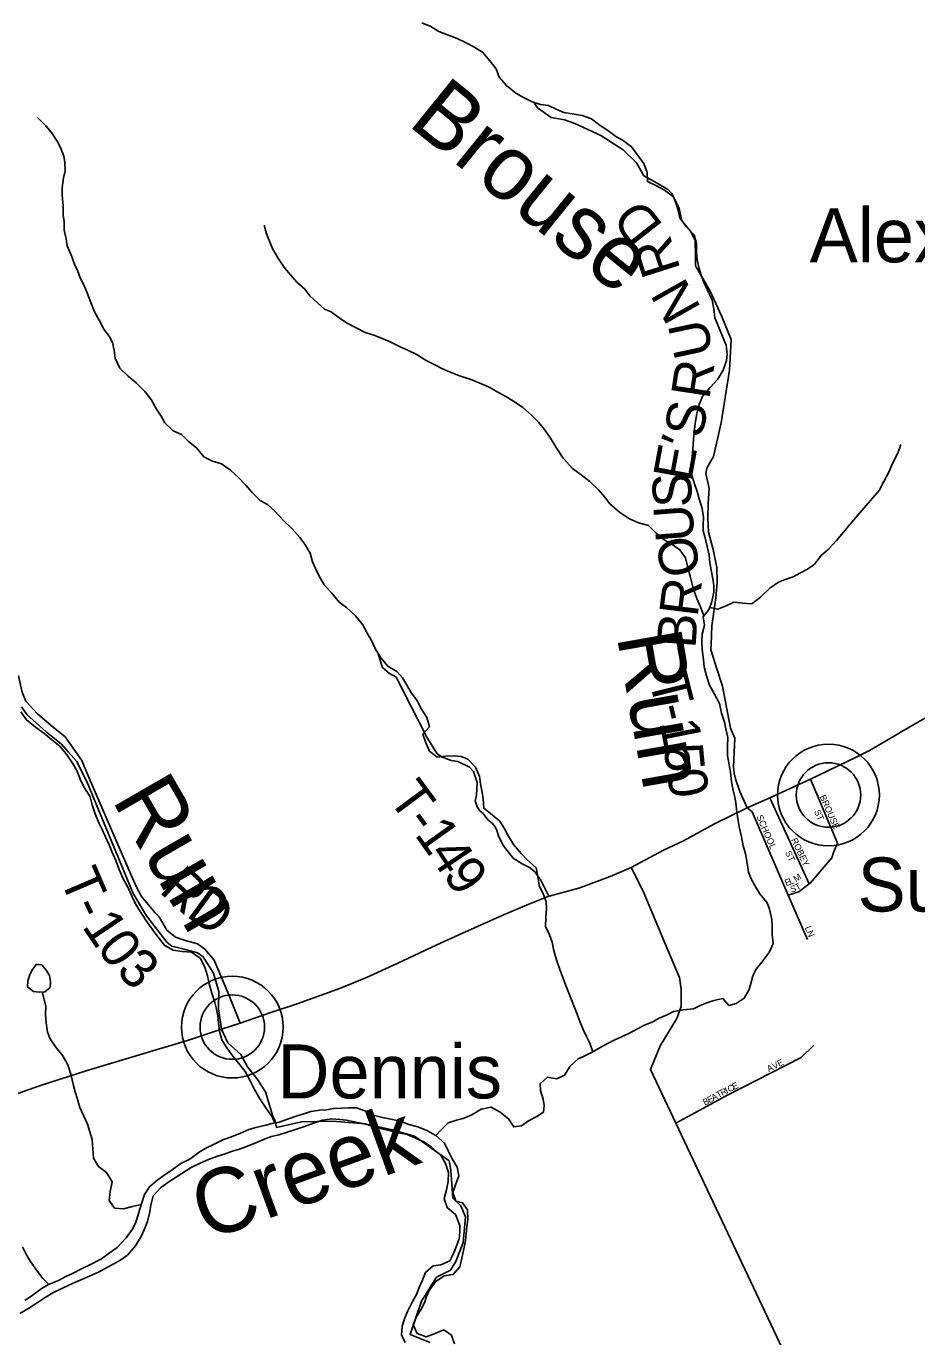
# Model space of a CAD drawing. Extents: x 1624196 to 2029251, y 146837 to 440034.
# Drawn here: x 1802184 to 1809066, y 255615 to 265741 of the extents above; entities that cross this region are included whole.
import ezdxf

# ---------------------------------------------------------------- set-up
doc = ezdxf.new("R2010")
doc.units = 0
for name, color, linetype in [('GM_X_Major_River', 7, 'Continuous'), ('GM_X_Major_River_Text', 7, 'Continuous'), ('GM_X_Minor_Lake', 7, 'Continuous'), ('GM_X_Minor_River', 7, 'Continuous'), ('GM_X_Minor_River_Text', 7, 'Continuous'), ('GM_X_Township', 7, 'Continuous'), ('GM_X_Township_Road', 7, 'Continuous'), ('GM_X_Township_Road_Text', 7, 'Continuous'), ('GM_X_Township_Subdivision', 7, 'Continuous'), ('GM_X_Township_Subdivision_Text', 7, 'Continuous'), ('GM_X_Unincorporated', 7, 'Continuous'), ('GM_X_Unincorporated_Location', 7, 'Continuous'), ('GM_X_Unincorporated_Text', 7, 'Continuous'), ('GM_X_US_Route', 7, 'Continuous')]:
    doc.layers.add(name, color=color, linetype=linetype)

msp = doc.modelspace()

# ---------------------------------------------------------------- linework, layer by layer
at = {"layer": 'GM_X_Major_River'}
for points in [[(1804383, 257355), (1804331, 257337), (1804277, 257322), (1804211, 257298), (1804139, 257274), (1804085, 257263), (1804035, 257251), (1803958, 257231), (1803904, 257216), (1803834, 257186), (1803764, 257158), (1803704, 257137), (1803637, 257103), (1803573, 257073), (1803521, 257041), (1803448, 256988), (1803380, 256954), (1803312, 256904), (1803241, 256857), (1803191, 256821), (1803137, 256775), (1803098, 256715), (1803076, 256643), (1803053, 256569), (1803031, 256499), (1803002, 256445), (1802956, 256381), (1802887, 256305), (1802817, 256256), (1802767, 256218), (1802682, 256174), (1802612, 256140), (1802542, 256105), (1802490, 256081), (1802435, 256051), (1802357, 256020), (1802307, 255992), (1802230, 255934), (1802174, 255895)], [(1803779, 257050), (1803833, 257064), (1803895, 257087), (1803976, 257121), (1804030, 257145), (1804080, 257162), (1804136, 257176), (1804194, 257194), (1804266, 257217), (1804335, 257241), (1804405, 257267), (1804475, 257290), (1804547, 257298), (1804607, 257295), (1804659, 257289), (1804719, 257277), (1804783, 257264), (1804835, 257250), (1804913, 257227), (1804987, 257209), (1805061, 257192), (1805129, 257178), (1805198, 257147), (1805256, 257121), (1805316, 257080), (1805390, 257013), (1805425, 256955), (1805447, 256885), (1805446, 256814), (1805432, 256750), (1805413, 256682), (1805437, 256614), (1805502, 256561), (1805536, 256475), (1805536, 256423), (1805529, 256372), (1805513, 256322), (1805492, 256268), (1805458, 256202), (1805388, 256171), (1805328, 256163), (1805269, 256113), (1805245, 256047), (1805222, 255995), (1805200, 255943), (1805170, 255887), (1805133, 255817), (1805109, 255763), (1805090, 255697), (1805084, 255631), (1805113, 255571)], [(1805493, 255562), (1805472, 255627), (1805412, 255669), (1805344, 255641), (1805274, 255616), (1805206, 255640), (1805174, 255707), (1805201, 255771), (1805235, 255823), (1805262, 255877), (1805278, 255927), (1805302, 255979), (1805351, 256043), (1805415, 256086), (1805485, 256096), (1805534, 256156), (1805550, 256224), (1805567, 256296), (1805579, 256360), (1805585, 256412), (1805590, 256466), (1805598, 256521), (1805595, 256595), (1805557, 256649), (1805505, 256664), (1805482, 256730), (1805502, 256790), (1805527, 256858), (1805515, 256926), (1805475, 256989), (1805448, 257047), (1805418, 257110), (1805351, 257170), (1805279, 257209), (1805211, 257237), (1805141, 257256), (1805073, 257282), (1805015, 257293), (1804937, 257309), (1804876, 257326), (1804800, 257362), (1804738, 257385), (1804672, 257385), (1804622, 257381), (1804560, 257378), (1804508, 257370), (1804454, 257367), (1804383, 257355)], [(1802135, 255794), (1802196, 255832), (1802278, 255884), (1802332, 255918), (1802391, 255955), (1802459, 255989), (1802519, 256017), (1802583, 256046), (1802656, 256076), (1802748, 256116), (1802812, 256153), (1802862, 256179), (1802915, 256211), (1802967, 256247), (1803030, 256318), (1803076, 256394), (1803101, 256454), (1803121, 256506), (1803141, 256580), (1803148, 256631), (1803166, 256705), (1803223, 256767), (1803279, 256808), (1803331, 256842), (1803386, 256878), (1803460, 256924), (1803528, 256957), (1803592, 256985), (1803663, 257010), (1803713, 257026), (1803779, 257050)]]:
    msp.add_lwpolyline(points, dxfattribs=at)
at = {"layer": 'GM_X_Minor_Lake'}
for points in [[(1802279, 258491), (1802261, 258492), (1802229, 258446), (1802209, 258406), (1802198, 258362), (1802194, 258318), (1802240, 258284), (1802284, 258279), (1802328, 258281)], [(1802328, 258281), (1802370, 258315), (1802372, 258361), (1802365, 258407), (1802339, 258449), (1802305, 258490), (1802279, 258491)]]:
    msp.add_lwpolyline(points, dxfattribs=at)
at = {"layer": 'GM_X_Minor_River'}
for points in [[(1807447, 261721), (1807430, 261787), (1807416, 261841), (1807416, 261892), (1807419, 261944), (1807409, 262014), (1807384, 262089), (1807370, 262145), (1807350, 262197), (1807329, 262273), (1807325, 262346), (1807330, 262416), (1807336, 262472), (1807341, 262548), (1807345, 262601), (1807353, 262671), (1807366, 262745), (1807384, 262817), (1807413, 262885), (1807469, 262949), (1807530, 263013), (1807570, 263083), (1807595, 263157), (1807601, 263207), (1807594, 263277), (1807566, 263344), (1807538, 263408), (1807507, 263487), (1807499, 263557), (1807486, 263623), (1807446, 263706), (1807419, 263768), (1807401, 263818), (1807381, 263877), (1807368, 263937), (1807364, 263989), (1807363, 264061), (1807345, 264130), (1807285, 264194), (1807236, 264261), (1807222, 264317), (1807206, 264369), (1807187, 264422), (1807117, 264474), (1807055, 264507), (1806985, 264541), (1806984, 264610), (1806958, 264680), (1806863, 264809), (1806797, 264858), (1806741, 264890), (1806678, 264935), (1806620, 264973), (1806552, 265026), (1806480, 265050), (1806404, 265063), (1806338, 265075), (1806286, 265098), (1806221, 265128), (1806158, 265135), (1806095, 265157), (1806027, 265190), (1805967, 265224), (1805897, 265283), (1805840, 265347), (1805816, 265412), (1805766, 265474), (1805711, 265541), (1805639, 265585), (1805579, 265616), (1805515, 265646), (1805439, 265673), (1805373, 265699), (1805312, 265738), (1805242, 265768)], [(1802748, 263470), (1802713, 263535), (1802683, 263607), (1802656, 263680), (1802630, 263744), (1802602, 263798), (1802581, 263853), (1802557, 263903), (1802535, 263967), (1802502, 264044), (1802492, 264098), (1802479, 264166), (1802477, 264231), (1802471, 264281), (1802470, 264353), (1802462, 264435), (1802461, 264492), (1802473, 264570), (1802486, 264624), (1802484, 264688), (1802474, 264738), (1802449, 264803), (1802423, 264853), (1802380, 264919), (1802336, 264970), (1802272, 265035)], [(1807422, 261185), (1807396, 261254), (1807367, 261320), (1807341, 261390), (1807327, 261441), (1807314, 261493), (1807294, 261569), (1807278, 261634), (1807235, 261696), (1807167, 261743), (1807115, 261773), (1807052, 261824), (1806992, 261884), (1806916, 261903), (1806846, 261935), (1806770, 261986), (1806695, 262051), (1806657, 262101), (1806607, 262158), (1806540, 262222), (1806472, 262275), (1806406, 262325), (1806335, 262404), (1806279, 262485), (1806236, 262559), (1806190, 262624), (1806144, 262682), (1806089, 262735), (1806023, 262795), (1805957, 262838), (1805903, 262872), (1805834, 262911), (1805758, 262954), (1805690, 262984), (1805616, 263013), (1805540, 263037), (1805456, 263070), (1805402, 263094), (1805347, 263123), (1805275, 263157), (1805197, 263206), (1805145, 263232), (1805073, 263265), (1804997, 263302), (1804929, 263330), (1804870, 263353), (1804804, 263375), (1804660, 263448), (1804602, 263487), (1804540, 263533), (1804489, 263554), (1804437, 263602), (1804375, 263659), (1804337, 263709), (1804274, 263766), (1804226, 263820), (1804184, 263871), (1804135, 263943), (1804091, 264018), (1804066, 264072), (1804040, 264136), (1804022, 264205)], [(1806563, 257817), (1806539, 257883), (1806515, 257936), (1806488, 257990), (1806462, 258052), (1806442, 258107), (1806421, 258159), (1806399, 258219), (1806376, 258278), (1806354, 258330), (1806330, 258390), (1806307, 258453), (1806287, 258511), (1806271, 258561), (1806260, 258611), (1806248, 258664), (1806228, 258720), (1806197, 258786), (1806201, 258855), (1806204, 258925), (1806202, 258977), (1806182, 259033), (1806149, 259102), (1806137, 259172), (1806124, 259238), (1806056, 259299), (1806010, 259350), (1805949, 259420), (1805903, 259495), (1805879, 259545), (1805844, 259598), (1805772, 259658), (1805720, 259699), (1805715, 259771), (1805707, 259823), (1805696, 259887), (1805688, 259944), (1805656, 260016), (1805597, 260077), (1805545, 260099), (1805495, 260105), (1805425, 260102), (1805359, 260094), (1805301, 260141), (1805273, 260205), (1805250, 260270), (1805300, 260329), (1805281, 260400), (1805239, 260464), (1805203, 260533), (1805162, 260587), (1805122, 260654), (1805092, 260706), (1805049, 260756), (1804979, 260797), (1804925, 260862), (1804882, 260934), (1804850, 261001), (1804820, 261051), (1804785, 261117), (1804729, 261186), (1804660, 261251), (1804604, 261291), (1804546, 261360), (1804487, 261426), (1804447, 261491), (1804419, 261551), (1804398, 261603), (1804378, 261670), (1804338, 261740), (1804299, 261791), (1804239, 261857), (1804174, 261920), (1804104, 261997), (1804048, 262045), (1803992, 262076), (1803927, 262142), (1803881, 262195), (1803825, 262253), (1803762, 262310), (1803694, 262360), (1803624, 262381), (1803558, 262414), (1803503, 262480), (1803437, 262535), (1803385, 262587), (1803319, 262616), (1803256, 262676), (1803228, 262729), (1803190, 262783), (1803149, 262856), (1803101, 262918), (1803035, 262985), (1802972, 263037), (1802908, 263098), (1802873, 263176), (1802863, 263239), (1802851, 263297), (1802826, 263347), (1802784, 263400), (1802748, 263470)], [(1807467, 261250), (1807530, 261237), (1807594, 261262), (1807653, 261290), (1807721, 261282), (1807791, 261279), (1807859, 261329), (1807930, 261399), (1807998, 261446), (1808048, 261466), (1808112, 261486), (1808163, 261514), (1808221, 261545), (1808275, 261585), (1808330, 261655), (1808382, 261697), (1808446, 261767), (1808501, 261831), (1808551, 261893), (1808610, 261964), (1808660, 262020), (1808725, 262094), (1808775, 262154), (1808812, 262222), (1808850, 262296), (1808879, 262362), (1808919, 262442), (1808942, 262510)], [(1805350, 257170), (1805386, 257208), (1805444, 257268), (1805510, 257288), (1805562, 257303), (1805627, 257329), (1805699, 257375), (1805777, 257390), (1805847, 257350), (1805911, 257299), (1805952, 257237), (1806012, 257246), (1806065, 257284), (1806131, 257316), (1806181, 257352), (1806188, 257402), (1806180, 257452), (1806158, 257518), (1806155, 257570), (1806213, 257620), (1806285, 257608), (1806345, 257636), (1806388, 257706), (1806450, 257763), (1806500, 257787), (1806557, 257813), (1806607, 257843), (1806677, 257880), (1806733, 257910), (1806784, 257934), (1806836, 257956), (1806908, 257995), (1806968, 258025), (1807021, 258047), (1807075, 258077), (1807137, 258102), (1807187, 258128), (1807261, 258142), (1807342, 258149), (1807392, 258175), (1807444, 258195), (1807498, 258214), (1807568, 258230), (1807614, 258176), (1807670, 258189), (1807732, 258231), (1807771, 258299), (1807787, 258355), (1807800, 258405), (1807826, 258455), (1807879, 258523), (1807929, 258589), (1807957, 258653), (1807950, 258723), (1807948, 258784), (1807945, 258840), (1807929, 258918), (1807910, 258968), (1807854, 259037), (1807814, 259103), (1807787, 259154), (1807767, 259206), (1807759, 259260), (1807744, 259347), (1807726, 259409), (1807711, 259477), (1807695, 259556), (1807684, 259618), (1807674, 259688), (1807668, 259743), (1807657, 259795), (1807645, 259849), (1807635, 259903), (1807626, 259978), (1807616, 260034), (1807603, 260106), (1807603, 260177), (1807606, 260245), (1807590, 260313), (1807580, 260363), (1807557, 260434), (1807541, 260508), (1807504, 260581), (1807464, 260649), (1807441, 260721), (1807423, 260792), (1807417, 260848), (1807408, 260926), (1807406, 260993), (1807409, 261045), (1807427, 261113), (1807416, 261177), (1807462, 261237), (1807482, 261297), (1807497, 261367), (1807497, 261419), (1807490, 261472), (1807480, 261526), (1807468, 261596), (1807461, 261653), (1807447, 261721)], [(1804106, 257267), (1804087, 257309), (1804035, 257385), (1803990, 257454), (1803948, 257526), (1803915, 257593), (1803877, 257665), (1803774, 257794), (1803736, 257849), (1803695, 257909), (1803677, 257977), (1803671, 258040), (1803664, 258096), (1803654, 258146), (1803642, 258198), (1803619, 258269), (1803599, 258341), (1803586, 258405), (1803566, 258470), (1803529, 258540), (1803461, 258587), (1803389, 258591), (1803319, 258602), (1803255, 258638), (1803205, 258703), (1803166, 258753), (1803114, 258826), (1803080, 258878), (1803033, 258951), (1803001, 259019), (1802970, 259088), (1802930, 259158), (1802903, 259225), (1802877, 259295), (1802845, 259365), (1802826, 259416), (1802794, 259482), (1802771, 259535), (1802745, 259587), (1802717, 259655), (1802694, 259724), (1802678, 259786), (1802635, 259856), (1802607, 259911), (1802575, 259991), (1802542, 260048), (1802502, 260110), (1802446, 260175), (1802383, 260227), (1802321, 260278), (1802255, 260324), (1802186, 260381), (1802144, 260444)], [(1803074, 256638), (1803007, 256621), (1802935, 256605), (1802867, 256608), (1802826, 256668), (1802832, 256738), (1802849, 256813), (1802805, 256885), (1802743, 256932), (1802704, 256996), (1802698, 257068), (1802693, 257139), (1802675, 257199), (1802659, 257257), (1802628, 257324), (1802600, 257386), (1802581, 257452), (1802563, 257507), (1802549, 257557), (1802528, 257645), (1802506, 257716), (1802467, 257786), (1802413, 257853), (1802369, 257917), (1802348, 257968), (1802338, 258040), (1802333, 258106), (1802335, 258169), (1802309, 258280)], [(1802359, 256020), (1802311, 256069), (1802260, 256138), (1802224, 256188), (1802192, 256239), (1802155, 256311)]]:
    msp.add_lwpolyline(points, dxfattribs=at)
at = {"layer": 'GM_X_Township'}
for points in [[(1802149, 260482), (1802189, 260422), (1802338, 260288), (1802458, 260193), (1802512, 260133), (1802574, 260063), (1802654, 259906), (1802786, 259581), (1803012, 259039), (1803113, 258868), (1803271, 258663), (1803310, 258632), (1803384, 258615), (1803507, 258583), (1803552, 258551), (1803632, 258425), (1803672, 258283), (1803670, 258152), (1803693, 257991), (1803743, 257886), (1803844, 257797), (1803895, 257702), (1803966, 257611), (1804033, 257508), (1804090, 257319), (1804107, 257283), (1804119, 257232), (1804313, 257275), (1804551, 257282), (1804803, 257260), (1805003, 257218), (1805184, 257165), (1805452, 256976), (1805466, 256903), (1805482, 256686), (1805543, 256628), (1805578, 256541), (1805560, 256343), (1805505, 256197), (1805462, 256130), (1805356, 256075), (1805238, 255890), (1805151, 255632), (1805305, 255570)], [(1805305, 255570), (1805151, 255632), (1805238, 255890), (1805356, 256075), (1805462, 256130), (1805505, 256197), (1805560, 256343), (1805578, 256541), (1805543, 256628), (1805482, 256686), (1805466, 256903), (1805452, 256976), (1805184, 257165), (1805003, 257218), (1804803, 257260), (1804551, 257282), (1804313, 257275), (1804119, 257232), (1804107, 257283), (1804090, 257319), (1804033, 257508), (1803966, 257611), (1803895, 257702), (1803844, 257797), (1803743, 257886), (1803693, 257991), (1803670, 258152), (1803672, 258283), (1803632, 258425), (1803552, 258551), (1803507, 258583), (1803384, 258615), (1803310, 258632), (1803271, 258663), (1803113, 258868), (1803012, 259039), (1802786, 259581), (1802654, 259906), (1802574, 260063), (1802512, 260133), (1802458, 260193), (1802338, 260288), (1802189, 260422), (1802149, 260482)]]:
    msp.add_lwpolyline(points, dxfattribs=at)
at = {"layer": 'GM_X_Township_Road'}
for points in [[(1807755, 259701), (1807699, 259829), (1807666, 259927), (1807655, 259970), (1807650, 260018), (1807655, 260131), (1807660, 260241), (1807628, 260318), (1807564, 260641), (1807520, 260777), (1807476, 260923), (1807478, 260967), (1807483, 261109), (1807513, 261325), (1807525, 261444), (1807521, 261560), (1807494, 261698), (1807458, 261833), (1807452, 261939), (1807453, 262053), (1807463, 262170), (1807437, 262284), (1807444, 262326), (1807495, 262417), (1807554, 262677), (1807618, 263083), (1807632, 263321), (1807558, 263502), (1807471, 263693), (1807357, 263889), (1807357, 263975), (1807353, 264085), (1807318, 264157), (1807252, 264236), (1807231, 264333), (1807174, 264448), (1807142, 264480), (1807059, 264528), (1806956, 264586), (1806900, 264685), (1806798, 264786), (1806624, 264896), (1806424, 264989), (1806344, 265017), (1806241, 265035), (1806136, 265109), (1806109, 265149)], [(1806224, 259019), (1806162, 259142), (1806117, 259206), (1806080, 259239), (1806016, 259270), (1805948, 259313), (1805872, 259409), (1805837, 259477), (1805821, 259528), (1805809, 259556), (1805785, 259584), (1805752, 259610), (1805716, 259657), (1805690, 259680), (1805669, 259711), (1805654, 259756), (1805663, 259800), (1805670, 259898), (1805640, 259984), (1805611, 260017), (1805521, 260060), (1805468, 260069), (1805394, 260095), (1805361, 260120), (1805281, 260247), (1805044, 260711), (1804992, 260740), (1804937, 260785), (1804903, 260888)], [(1803837, 258038), (1803751, 258256), (1803636, 258524), (1803566, 258611), (1803507, 258650), (1803462, 258663), (1803404, 258679), (1803337, 258702), (1803270, 258757), (1803212, 258859), (1803182, 258891), (1803076, 259017), (1803034, 259094), (1802885, 259437), (1802663, 259950), (1802613, 260069), (1802485, 260251), (1802393, 260324), (1802271, 260428), (1802182, 260527), (1802153, 260595), (1802140, 260649), (1802125, 260725)], [(1807205, 257265), (1807009, 257680), (1807084, 257862), (1807212, 258074), (1807246, 258166), (1807246, 258302), (1807234, 258392), (1807151, 258584), (1807057, 258805), (1806951, 259057), (1806858, 259240)], [(1805287, 251721), (1807020, 252629), (1807929, 253218), (1808743, 253777), (1808796, 253820), (1808803, 253855), (1808799, 253888), (1808736, 254023), (1807205, 257265)]]:
    msp.add_lwpolyline(points, dxfattribs=at)
at = {"layer": 'GM_X_Township_Subdivision'}
for points in [[(1808454, 259429), (1808244, 259923)], [(1808236, 259116), (1807931, 259780)], [(1808221, 258684), (1808073, 259027), (1807795, 259671), (1807755, 259701)], [(1808073, 259027), (1808154, 259054), (1808236, 259116), (1808244, 259122), (1808409, 259315), (1808424, 259358), (1808454, 259429)], [(1807205, 257265), (1807593, 257478), (1808172, 257774), (1808270, 257868)]]:
    msp.add_lwpolyline(points, dxfattribs=at)
at = {"layer": 'GM_X_Unincorporated'}
for centre, radius in [((1808384, 259801), 393), ((1808384, 259801), 249), ((1803777, 258008), 393), ((1803777, 258008), 249)]:
    msp.add_circle(centre, radius, dxfattribs=at)
at = {"layer": 'GM_X_Unincorporated_Location'}
for p, q in [((1808384, 259801), (1808384, 259801)), ((1803777, 258008), (1803777, 258008))]:
    msp.add_line(p, q, dxfattribs=at)
at = {"layer": 'GM_X_US_Route'}
for points in [[(1808930, 260279), (1808933, 260281), (1809317, 260504), (1809578, 260662), (1809878, 260846), (1809919, 260873)], [(1806235, 259022), (1806463, 259085), (1806698, 259171), (1806858, 259240), (1807109, 259374), (1807264, 259446), (1807497, 259577), (1807755, 259701), (1807931, 259780), (1808244, 259923), (1808599, 260093), (1808701, 260146), (1808930, 260279)], [(1800947, 256944), (1801480, 257204), (1801970, 257430), (1802119, 257494), (1802286, 257554), (1802438, 257603), (1802656, 257673), (1803439, 257907), (1803693, 257991), (1803837, 258038), (1804076, 258122), (1804279, 258188), (1804613, 258310), (1804813, 258392), (1805017, 258483), (1805221, 258580), (1805357, 258644), (1805551, 258730), (1805867, 258873), (1806068, 258958), (1806224, 259019), (1806235, 259022)]]:
    msp.add_lwpolyline(points, dxfattribs=at)

# ---------------------------------------------------------------- texts
at = {"layer": 'GM_X_Major_River_Text'}
msp.add_text('Creek', height=500, rotation=20.0022, dxfattribs=at).set_placement((1803577, 256353))
at = {"layer": 'GM_X_Minor_River_Text'}
for s, rotation, p in [('Brouse', 320.9995, (1805124, 264983)), ('Run', 279.9993, (1806747, 261030)), ('Run', 299.9968, (1802841, 259766))]:
    msp.add_text(s, height=500, rotation=rotation, dxfattribs=at).set_placement(p)
at = {"layer": 'GM_X_Township_Road_Text'}
for s, rotation, p in [('D', 128.0634, (1807114, 264199)), ('R', 107.7314, (1807243, 263862)), ('N', 119.389, (1807405, 263562)), ('U', 102.1183, (1807495, 263212)), ('R', 81.3129, (1807462, 262851)), ('S', 79.2154, (1807406, 262549)), ("'", 65.7815, (1807356, 262415)), ('E', 79.6235, (1807322, 262213)), ('S', 92.0769, (1807330, 262028)), ('U', 94.4669, (1807351, 261768)), ('O', 100.9107, (1807399, 261518)), ('R', 82.8193, (1807372, 261170)), ('B', 86.0862, (1807356, 260929)), ('T', 284.0867, (1806995, 260696)), ('-', 283.4162, (1807050, 260480)), ('1', 281.1916, (1807077, 260363)), ('5', 275.4359, (1807112, 260189)), ('T', 306.5189, (1804974, 259774)), ('0', 279.8948, (1807133, 259980)), ('-', 306.2454, (1805107, 259594)), ('1', 305.4324, (1805180, 259496)), ('4', 303.8503, (1805286, 259347)), ('T', 293.2054, (1802441, 259159)), ('R', 317.8907, (1803204, 259055)), ('9', 306.399, (1805397, 259182)), ('D', 323.5898, (1803412, 258870)), ('-', 294.8584, (1802533, 258944)), ('1', 303.9569, (1802610, 258787)), ('0', 306.9576, (1802723, 258619)), ('3', 316.279, (1802870, 258432))]:
    msp.add_text(s, height=300, rotation=rotation, dxfattribs=at).set_placement(p)
at = {"layer": 'GM_X_Township_Subdivision_Text'}
for s, rotation, p in [('BROUSE', 293.7529, (1808314, 259789)), ('SCHOOL', 293.3368, (1807826, 259635)), ('ST', 295.0149, (1808271, 259674)), ('ROBEY', 295.464, (1808094, 259455)), ('ST', 295.0177, (1808047, 259357)), ('E', 20.4441, (1808057, 259096)), ('L', 20.4441, (1808089, 259108)), ('M', 34.2171, (1808134, 259126)), ('T', 30.7642, (1808143, 259062)), ('S', 16.4219, (1808097, 259046)), ('LN', 292.3798, (1808200, 258777)), ('AVE', 26.565, (1807923, 257660)), ('T', 29.0256, (1807533, 257458)), ('R', 28.1725, (1807564, 257475)), ('I', 26.8779, (1807599, 257493)), ('C', 26.5976, (1807618, 257503)), ('E', 26.565, (1807654, 257521)), ('B', 29.031, (1807430, 257400)), ('E', 29.0339, (1807464, 257419)), ('A', 29.0291, (1807495, 257436))]:
    msp.add_text(s, height=50, rotation=rotation, dxfattribs=at).set_placement(p)
at = {"layer": 'GM_X_Unincorporated_Text'}
for s, p in [('Alexandria', (1808239, 263917)), ('Sugar Grove', (1808609, 258901)), ('Dennis', (1804125, 257457))]:
    msp.add_text(s, height=417, rotation=0, dxfattribs=at).set_placement(p)

doc.saveas('drawing.dxf')
